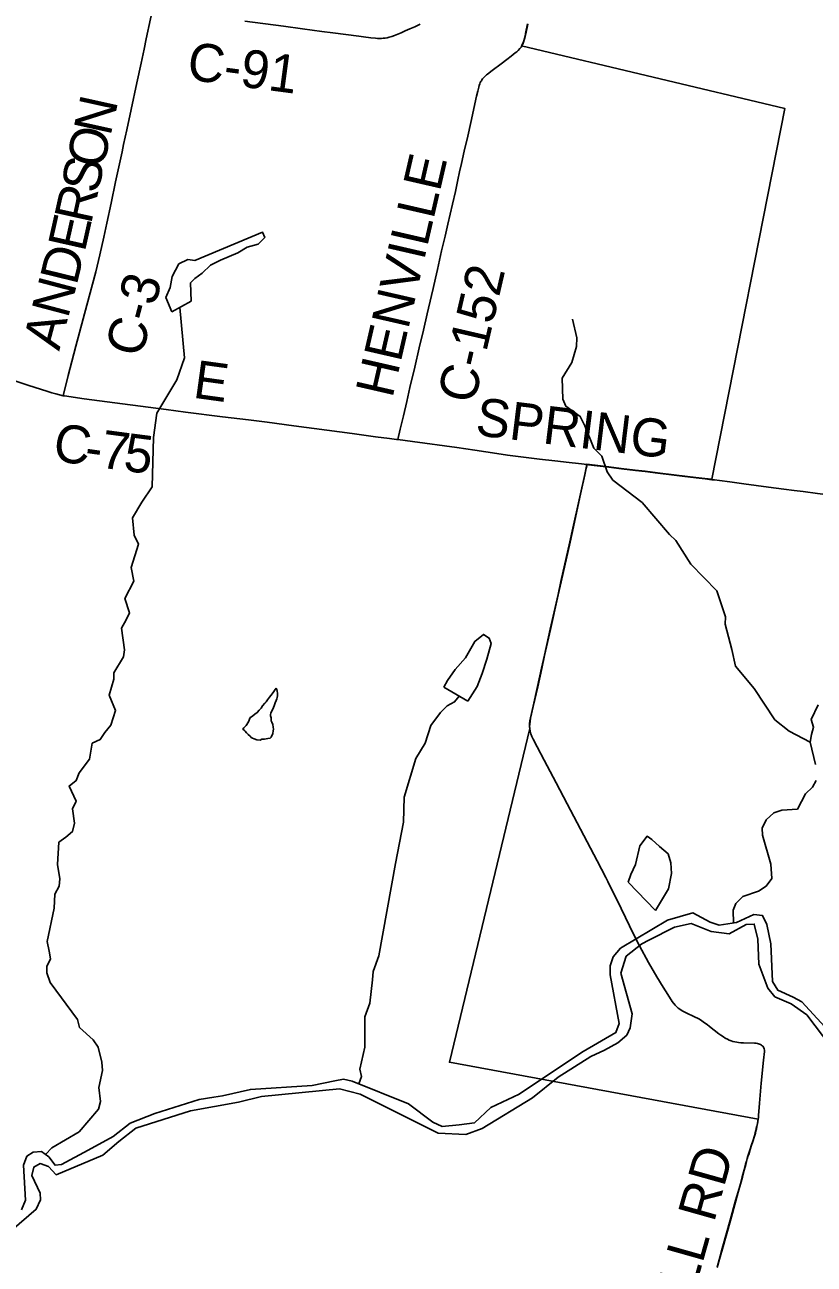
# Model space of a CAD drawing. Extents: x 0 to 34, y 0 to 22.
# Drawn here: x 12.815 to 13.996, y 15.23 to 17.083 of the extents above; entities that cross this region are included whole.
import ezdxf

# ---------------------------------------------------------------- set-up
doc = ezdxf.new("R2010")
doc.units = 0
for name, color, linetype in [('GM_X_Corporation', 7, 'Continuous'), ('GM_X_County_Road', 7, 'Continuous'), ('GM_X_County_Road_Text', 7, 'Continuous'), ('GM_X_Major_River', 7, 'Continuous'), ('GM_X_Minor_Lake', 7, 'Continuous'), ('GM_X_Minor_River', 7, 'Continuous'), ('GM_X_Township_Road', 7, 'Continuous'), ('GM_X_Township_Road_Text', 7, 'Continuous')]:
    doc.layers.add(name, color=color, linetype=linetype)

msp = doc.modelspace()

# ---------------------------------------------------------------- linework, layer by layer
at = {"layer": 'GM_X_Corporation'}
for points in [[(13.5672, 17.0847), (13.5643, 17.0702), (13.5635, 17.0666), (13.5626, 17.063), (13.561, 17.0578), (13.56, 17.0552), (13.5586, 17.0528), (13.5582, 17.0521), (13.952, 16.9581), (13.8425, 16.4037), (13.8324, 16.4049), (13.8188, 16.4066), (13.8022, 16.4086), (13.7861, 16.4104), (13.7615, 16.4133), (13.743, 16.4156), (13.7282, 16.4175), (13.7072, 16.42), (13.6887, 16.4222), (13.656, 16.4263), (13.6548, 16.4207), (13.6527, 16.4109), (13.6463, 16.3819), (13.6341, 16.3261), (13.6305, 16.3103), (13.6171, 16.2509), (13.6128, 16.2315), (13.6011, 16.1794), (13.5925, 16.1406), (13.5882, 16.1212), (13.5822, 16.0939), (13.5756, 16.0642), (13.5715, 16.0467), (13.5708, 16.0423), (13.5703, 16.0382), (13.5701, 16.0344), (13.5704, 16.0309), (13.4503, 15.5319), (13.9118, 15.4465), (13.9115, 15.444), (13.9108, 15.4402), (13.9099, 15.4361), (13.9091, 15.4326), (13.9084, 15.4297), (13.9076, 15.4261), (13.9064, 15.4219), (13.9038, 15.4136), (13.902, 15.4083), (13.9, 15.4019), (13.8976, 15.3945), (13.8965, 15.3913), (13.8955, 15.3879), (13.8943, 15.3838), (13.8931, 15.3796), (13.8909, 15.371), (13.8881, 15.3606), (13.8853, 15.35), (13.882, 15.3381), (13.8783, 15.3249), (13.8701, 15.2957), (13.8647, 15.2762), (13.8583, 15.2533), (13.8551, 15.2416), (13.8507, 15.2254)], [(13.8507, 15.2254), (13.8551, 15.2416), (13.8583, 15.2533), (13.8647, 15.2762), (13.8701, 15.2957), (13.8783, 15.3249), (13.882, 15.3381), (13.8853, 15.35), (13.8881, 15.3606), (13.8909, 15.371), (13.8931, 15.3796), (13.8943, 15.3838), (13.8955, 15.3879), (13.8965, 15.3913), (13.8976, 15.3945), (13.9, 15.4019), (13.902, 15.4083), (13.9038, 15.4136), (13.9064, 15.4219), (13.9076, 15.4261), (13.9084, 15.4297), (13.9091, 15.4326), (13.9099, 15.4361), (13.9108, 15.4402), (13.9115, 15.444), (13.9118, 15.4465), (13.4503, 15.5319), (13.5704, 16.0309), (13.5701, 16.0344), (13.5703, 16.0382), (13.5708, 16.0423), (13.5715, 16.0467), (13.5756, 16.0642), (13.5822, 16.0939), (13.5882, 16.1212), (13.5925, 16.1406), (13.6011, 16.1794), (13.6128, 16.2315), (13.6171, 16.2509), (13.6305, 16.3103), (13.6341, 16.3261), (13.6463, 16.3819), (13.6527, 16.4109), (13.6548, 16.4207), (13.656, 16.4263), (13.6887, 16.4222), (13.7072, 16.42), (13.7282, 16.4175), (13.743, 16.4156), (13.7615, 16.4133), (13.7861, 16.4104), (13.8022, 16.4086), (13.8188, 16.4066), (13.8324, 16.4049), (13.8425, 16.4037), (13.952, 16.9581), (13.5582, 17.0521), (13.5586, 17.0528), (13.56, 17.0552), (13.561, 17.0578), (13.5626, 17.063), (13.5635, 17.0666), (13.5643, 17.0702), (13.5672, 17.0847)]]:
    msp.add_lwpolyline(points, dxfattribs=at)
at = {"layer": 'GM_X_County_Road'}
msp.add_line((13.8428, 16.4031), (13.8466, 16.4027), dxfattribs=at)
for points in [[(12.8726, 16.5287), (12.8803, 16.559), (12.8858, 16.58), (12.8919, 16.6027), (12.9084, 16.6639), (12.9215, 16.7138), (12.9277, 16.7392), (12.9338, 16.7657), (12.9383, 16.7865), (12.9445, 16.8164), (12.9512, 16.8485), (12.9608, 16.8935), (12.9631, 16.9044), (12.9678, 16.9263), (12.9743, 16.9566), (12.9831, 16.9967), (12.9895, 17.0258), (12.994, 17.0471), (12.9971, 17.0623), (13.0032, 17.0921), (13.0067, 17.1083)], [(13.1445, 17.089), (13.2024, 17.0814), (13.2307, 17.0776), (13.2596, 17.0736), (13.2762, 17.0714), (13.2954, 17.0691), (13.3151, 17.0664), (13.3218, 17.0654), (13.3329, 17.064), (13.3397, 17.0633), (13.3429, 17.0631), (13.3463, 17.0629), (13.3487, 17.063), (13.3513, 17.0633), (13.3545, 17.0636), (13.3573, 17.0641), (13.3603, 17.0649), (13.364, 17.0661), (13.3684, 17.0676), (13.3782, 17.0715), (13.3844, 17.0742), (13.3912, 17.0773), (13.3986, 17.0806), (13.4065, 17.0841)], [(13.3732, 16.4631), (13.3768, 16.4784), (13.3815, 16.4984), (13.3866, 16.5202), (13.3913, 16.5408), (13.3986, 16.5716), (13.4053, 16.6001), (13.4114, 16.6267), (13.4172, 16.6509), (13.4237, 16.6787), (13.4261, 16.689), (13.4296, 16.7047), (13.4324, 16.7175), (13.4386, 16.7454), (13.4438, 16.7672), (13.4481, 16.7853), (13.4549, 16.8149), (13.4592, 16.8343), (13.463, 16.8513), (13.4656, 16.8634), (13.4685, 16.8761), (13.4726, 16.8943), (13.4777, 16.9166), (13.4825, 16.9375), (13.4909, 16.9768), (13.4927, 16.9842), (13.4942, 16.9901), (13.4948, 16.9925), (13.4956, 16.9949), (13.4965, 16.997), (13.4973, 16.9984), (13.4981, 16.9998), (13.499, 17.0011), (13.5, 17.0025), (13.501, 17.0036), (13.5021, 17.0049), (13.5032, 17.006), (13.5047, 17.0074), (13.5059, 17.0085), (13.5073, 17.0098), (13.5142, 17.0152), (13.5277, 17.0251), (13.5362, 17.0314), (13.5428, 17.0366), (13.5485, 17.0413), (13.551, 17.0432), (13.5532, 17.0452), (13.5557, 17.0479), (13.5575, 17.05), (13.5584, 17.0515), (13.5588, 17.0523), (13.5602, 17.0546), (13.5613, 17.0572), (13.5628, 17.0625), (13.5638, 17.0661), (13.5645, 17.0697), (13.5674, 17.0842)], [(12.7989, 16.5513), (12.8202, 16.5445), (12.8402, 16.538), (12.8482, 16.5354), (12.8558, 16.5331), (12.8618, 16.5315), (12.8726, 16.5287), (12.8746, 16.5284)], [(12.8746, 16.5284), (12.9042, 16.5241), (12.9614, 16.5164), (13.0267, 16.508), (13.0556, 16.5042), (13.111, 16.4972), (13.1499, 16.4925), (13.1776, 16.4891), (13.2177, 16.4838), (13.2669, 16.4773), (13.3051, 16.4721), (13.3396, 16.4674), (13.3605, 16.4647), (13.3712, 16.4633)], [(13.3712, 16.4633), (13.3732, 16.4631), (13.395, 16.4602), (13.4614, 16.4512), (13.4883, 16.4471), (13.5212, 16.4423), (13.5374, 16.44), (13.5849, 16.434), (13.6077, 16.4314), (13.6293, 16.429), (13.6434, 16.4273), (13.6562, 16.4257), (13.6582, 16.4255)], [(13.6582, 16.4255), (13.6889, 16.4217), (13.7075, 16.4195), (13.7284, 16.4169), (13.7432, 16.4151), (13.7617, 16.4128), (13.7864, 16.4099), (13.8024, 16.408), (13.8191, 16.406), (13.8326, 16.4044), (13.8428, 16.4031)], [(13.8466, 16.4027), (13.8542, 16.4017), (13.8696, 16.3998), (13.8905, 16.397), (13.909, 16.3944), (13.9274, 16.3919), (13.9502, 16.389), (13.9656, 16.3871), (13.9792, 16.3854), (14.0007, 16.3824), (14.0354, 16.378), (14.082, 16.3721), (14.1408, 16.3651), (14.1684, 16.3616), (14.1892, 16.3588), (14.2205, 16.3544), (14.241, 16.3518), (14.2712, 16.348), (14.3225, 16.3416)]]:
    msp.add_lwpolyline(points, dxfattribs=at)
at = {"layer": 'GM_X_Major_River'}
for points in [[(12.7962, 15.2805), (12.8327, 15.3119), (12.8391, 15.3262), (12.8382, 15.3361), (12.8262, 15.3626), (12.8288, 15.3751), (12.8384, 15.3802), (12.8509, 15.3761), (12.8624, 15.3637), (12.9319, 15.3929), (12.9563, 15.4133), (12.9814, 15.4332), (13.0634, 15.4591), (13.1348, 15.4723), (13.1696, 15.4806), (13.2858, 15.492), (13.3171, 15.484), (13.328, 15.4788), (13.4336, 15.4258), (13.4747, 15.4237), (13.4992, 15.433), (13.5744, 15.4788), (13.6131, 15.5095), (13.6617, 15.5403), (13.6821, 15.5501), (13.7021, 15.5607), (13.7157, 15.5725), (13.7208, 15.5831), (13.7236, 15.6043), (13.7068, 15.6651), (13.7146, 15.6904), (13.7382, 15.7089), (13.7486, 15.7144), (13.7867, 15.734), (13.8119, 15.7395), (13.8416, 15.7274), (13.8685, 15.7241), (13.8939, 15.738), (13.9061, 15.7385), (13.9117, 15.7159), (13.9131, 15.6783), (13.9263, 15.6426), (13.9371, 15.6298), (13.9615, 15.6193), (13.9847, 15.6028), (14.0205, 15.5556)], [(12.8106, 15.3109), (12.8167, 15.3256), (12.8137, 15.3778), (12.8185, 15.3913), (12.8282, 15.3972), (12.8404, 15.3984), (12.8512, 15.3902), (12.8608, 15.3778), (12.8703, 15.3791), (12.91, 15.4003), (12.9477, 15.4207), (12.9729, 15.4406), (13.0101, 15.4554), (13.0763, 15.4759), (13.0981, 15.4796), (13.111, 15.4815), (13.1527, 15.4912), (13.2452, 15.4971), (13.2788, 15.5039), (13.2918, 15.5063), (13.305, 15.5037), (13.389, 15.4698), (13.4253, 15.4424), (13.4396, 15.4359), (13.4651, 15.438), (13.4876, 15.4413), (13.5121, 15.4643), (13.5547, 15.4839), (13.6404, 15.5416), (13.6501, 15.5478), (13.6994, 15.5763), (13.7043, 15.5899), (13.6907, 15.6628), (13.6907, 15.6762), (13.6952, 15.6897), (13.7061, 15.7024), (13.7763, 15.7445), (13.8145, 15.7554), (13.84, 15.7411), (13.8536, 15.737), (13.8796, 15.7406), (13.9057, 15.7529), (13.9186, 15.7511), (13.9251, 15.738), (13.9309, 15.709), (13.9334, 15.6527), (13.9415, 15.6396), (13.9644, 15.6292), (13.9772, 15.6224), (14.0462, 15.5474)]]:
    msp.add_lwpolyline(points, dxfattribs=at)
at = {"layer": 'GM_X_Minor_Lake'}
for points in [[(13.0644, 16.67), (13.0631, 16.6974), (13.0697, 16.7041), (13.0805, 16.7118), (13.0933, 16.7241), (13.1079, 16.7313), (13.1339, 16.7425), (13.1478, 16.7509), (13.1642, 16.7551), (13.1742, 16.7655), (13.171, 16.7731), (13.0699, 16.7311), (13.0593, 16.7324), (13.0459, 16.7259), (13.0356, 16.7068), (13.033, 16.6905), (13.0262, 16.6755), (13.0353, 16.654)], [(13.0353, 16.654), (13.0644, 16.67)], [(13.4778, 16.0718), (13.4919, 16.0936), (13.4995, 16.1131), (13.5064, 16.1346), (13.5126, 16.158), (13.5098, 16.1661), (13.5015, 16.1716), (13.4884, 16.1613), (13.4742, 16.1365), (13.4591, 16.119), (13.4473, 16.1026), (13.4418, 16.0928)], [(13.1915, 16.0911), (13.1853, 16.0828), (13.1815, 16.0779), (13.1784, 16.0737), (13.1761, 16.0711), (13.1742, 16.0688), (13.1711, 16.065), (13.1688, 16.0616), (13.1658, 16.0586), (13.1631, 16.0548), (13.1593, 16.0526), (13.1566, 16.0499), (13.1543, 16.0484), (13.1524, 16.0473), (13.1501, 16.0409), (13.1462, 16.0356), (13.1431, 16.0318), (13.1416, 16.0299), (13.1435, 16.0287), (13.145, 16.0268), (13.1469, 16.0245), (13.1495, 16.0222), (13.1522, 16.0196), (13.1541, 16.0176), (13.156, 16.0165), (13.1586, 16.0157), (13.1624, 16.0142), (13.1674, 16.0134), (13.1697, 16.0149), (13.1738, 16.0152), (13.1788, 16.0159), (13.1822, 16.0163), (13.1837, 16.0182), (13.1861, 16.0235), (13.1868, 16.0277), (13.1872, 16.0299), (13.1869, 16.033), (13.1865, 16.0368), (13.185, 16.0406), (13.1839, 16.0425), (13.1836, 16.0471), (13.1828, 16.0497), (13.1828, 16.0516), (13.1832, 16.0543), (13.1851, 16.0581), (13.1871, 16.0626), (13.1882, 16.0649), (13.1898, 16.0695), (13.1913, 16.0729), (13.1925, 16.0755), (13.1929, 16.0774), (13.1933, 16.0797), (13.1933, 16.0839), (13.1929, 16.0869), (13.1922, 16.0892), (13.1915, 16.0911)], [(13.4778, 16.0718), (13.4418, 16.0928)], [(13.7587, 15.759), (13.778, 15.7913), (13.7823, 15.814), (13.7815, 15.8299), (13.7772, 15.8433), (13.7646, 15.8543), (13.753, 15.8648), (13.7459, 15.8699), (13.735, 15.8553), (13.7287, 15.8278), (13.7215, 15.8127), (13.7175, 15.8014)], [(13.7175, 15.8014), (13.7587, 15.759)]]:
    msp.add_lwpolyline(points, dxfattribs=at)
at = {"layer": 'GM_X_Minor_River'}
for points in [[(12.8463, 15.3939), (12.856, 15.4036), (12.8967, 15.4277), (12.9259, 15.4616), (12.9284, 15.4733), (12.9262, 15.4943), (12.9317, 15.5196), (12.9305, 15.5322), (12.9252, 15.5544), (12.9175, 15.5656), (12.897, 15.5839), (12.8943, 15.5957), (12.8533, 15.651), (12.8483, 15.6656), (12.8485, 15.6751), (12.8541, 15.6867), (12.8517, 15.6978), (12.8489, 15.7123), (12.8595, 15.7622), (12.8603, 15.7831), (12.867, 15.7951), (12.868, 15.8061), (12.8643, 15.8275), (12.8665, 15.8609), (12.8766, 15.8686), (12.8866, 15.8767), (12.8899, 15.8892), (12.8866, 15.9109), (12.8921, 15.9222), (12.8816, 15.9449), (12.8924, 15.953), (12.8968, 15.9646), (12.9124, 15.9852), (12.9164, 16.009), (12.9282, 16.0144), (12.9353, 16.0249), (12.9439, 16.0361), (12.9512, 16.058), (12.9414, 16.081), (12.9488, 16.1048), (12.9486, 16.1143), (12.9628, 16.1382), (12.9645, 16.1485), (12.9599, 16.1809), (12.967, 16.1936), (12.9718, 16.2041), (12.965, 16.2252), (12.9785, 16.2511), (12.9747, 16.2717), (12.9853, 16.3068), (12.9792, 16.3202), (12.9767, 16.3461), (12.9905, 16.3694), (13.0061, 16.3925), (13.0077, 16.4662), (13.0127, 16.5026), (13.0426, 16.5524), (13.0543, 16.5852), (13.0473, 16.6606)], [(13.9895, 16.0105), (13.9583, 16.0268), (13.9371, 16.044), (13.9062, 16.0907), (13.8781, 16.1244), (13.8725, 16.1492), (13.8627, 16.1871), (13.8633, 16.1981), (13.8501, 16.2371), (13.8115, 16.2768), (13.7891, 16.3123), (13.7795, 16.3212), (13.7387, 16.3689), (13.6947, 16.4026), (13.6862, 16.4146), (13.678, 16.4383), (13.6661, 16.4504), (13.6528, 16.4838), (13.6459, 16.4976), (13.6246, 16.5129), (13.6199, 16.5233), (13.619, 16.5548), (13.6332, 16.5784), (13.6401, 16.6022), (13.6408, 16.6151), (13.6342, 16.643)], [(13.3147, 15.4998), (13.3189, 15.5106), (13.3165, 15.5213), (13.3241, 15.5545), (13.3239, 15.5997), (13.3315, 15.6201), (13.3353, 15.655), (13.3363, 15.6675), (13.3448, 15.6908), (13.3698, 15.8293), (13.3817, 15.891), (13.3825, 15.9282), (13.4001, 15.9859), (13.4142, 16.0091), (13.4224, 16.0355), (13.4372, 16.0549), (13.4469, 16.065), (13.458, 16.0708), (13.4647, 16.0795)], [(13.9979, 15.9772), (13.9895, 16.0105), (13.9916, 16.0222), (13.9949, 16.0328), (13.9914, 16.0446), (14.0017, 16.0664)], [(13.8749, 15.74), (13.8748, 15.7594), (13.8785, 15.7695), (13.8889, 15.7796), (13.9123, 15.7878), (13.9238, 15.7951), (13.9324, 15.8067), (13.931, 15.8283), (13.9182, 15.8716), (13.9181, 15.8818), (13.924, 15.8942), (13.9352, 15.9046), (13.9475, 15.9089), (13.9706, 15.9103), (13.9825, 15.9332), (13.9934, 15.9432), (13.9985, 15.9533)]]:
    msp.add_lwpolyline(points, dxfattribs=at)
at = {"layer": 'GM_X_Township_Road'}
for points in [[(13.5706, 16.0304), (13.5703, 16.0339), (13.5705, 16.0377), (13.571, 16.0417), (13.5717, 16.0462), (13.5758, 16.0637), (13.5824, 16.0934), (13.5885, 16.1206), (13.5927, 16.1401), (13.6014, 16.1789), (13.613, 16.231), (13.6173, 16.2504), (13.6307, 16.3098), (13.6343, 16.3255), (13.6465, 16.3813), (13.653, 16.4104), (13.655, 16.4202), (13.6562, 16.4257)], [(13.6841, 15.8083), (13.6711, 15.8329), (13.6265, 15.9183), (13.61, 15.9496), (13.5919, 15.9836), (13.5814, 16.0034), (13.5755, 16.0149), (13.5736, 16.0191), (13.5722, 16.0228), (13.5712, 16.027), (13.5706, 16.0304)], [(13.7881, 15.6171), (13.7836, 15.6229), (13.7769, 15.6333), (13.77, 15.6443), (13.7607, 15.6598), (13.7482, 15.6812), (13.7347, 15.7057), (13.7261, 15.7222), (13.707, 15.762), (13.6874, 15.8022), (13.6841, 15.8083)], [(13.9154, 15.5583), (13.9139, 15.5589), (13.9124, 15.5594), (13.9108, 15.5598), (13.9088, 15.5602), (13.9064, 15.5605), (13.8902, 15.5607), (13.8861, 15.561), (13.8828, 15.5613), (13.88, 15.5618), (13.8771, 15.5623), (13.8743, 15.563), (13.8714, 15.5639), (13.8686, 15.565), (13.8659, 15.5663), (13.8628, 15.5679), (13.86, 15.5696), (13.8563, 15.5721), (13.853, 15.5745), (13.8394, 15.5854), (13.8358, 15.5883), (13.8319, 15.591), (13.8277, 15.5939), (13.824, 15.5961), (13.8212, 15.5979), (13.818, 15.5995), (13.8033, 15.6061), (13.8013, 15.6071), (13.7993, 15.6082), (13.7968, 15.6096), (13.7946, 15.6111), (13.7924, 15.6128), (13.7904, 15.6147), (13.7881, 15.6171)], [(13.9121, 15.446), (13.9124, 15.4499), (13.9126, 15.4522), (13.914, 15.4706), (13.9165, 15.5007), (13.92, 15.5349), (13.9212, 15.548), (13.9213, 15.5498), (13.921, 15.5517), (13.9205, 15.5534), (13.9199, 15.5545), (13.9189, 15.5557), (13.9179, 15.5565), (13.9169, 15.5574), (13.9154, 15.5583)], [(13.8509, 15.2248), (13.8553, 15.241), (13.8586, 15.2528), (13.8649, 15.2756), (13.8704, 15.2951), (13.8786, 15.3244), (13.8822, 15.3375), (13.8855, 15.3495), (13.8883, 15.36), (13.8911, 15.3704), (13.8934, 15.3791), (13.8945, 15.3833), (13.8957, 15.3874), (13.8967, 15.3907), (13.8978, 15.394), (13.9002, 15.4014), (13.9022, 15.4078), (13.904, 15.4131), (13.9066, 15.4213), (13.9078, 15.4256), (13.9087, 15.4291), (13.9093, 15.4321), (13.9101, 15.4355), (13.911, 15.4397), (13.9117, 15.4434), (13.9121, 15.446)]]:
    msp.add_lwpolyline(points, dxfattribs=at)

# ---------------------------------------------------------------- texts
at = {"layer": 'GM_X_County_Road_Text'}
for s, height, rotation, p in [('C-91', 0.05682, 352.4491, (13.0563, 17.0019)), ('N', 0.0568, 77.5297, (12.9435, 16.9157)), ('O', 0.0568, 77.5312, (12.9327, 16.8668)), ('HENVILLE', 0.05682, 77.0564, (13.365, 16.5238)), ('S', 0.0568, 77.5335, (12.9244, 16.8294)), ('R', 0.0568, 77.5325, (12.9144, 16.7838)), ('E', 0.0568, 77.3532, (12.905, 16.7422)), ('D', 0.0568, 76.2168, (12.8928, 16.6924)), ('C-152', 0.05682, 76.9643, (13.4873, 16.5147)), ('N', 0.0568, 75.1778, (12.8798, 16.643)), ('C-3', 0.05682, 75.1859, (12.9898, 16.5841)), ('A', 0.0568, 75.0674, (12.8668, 16.5946)), ('E', 0.0568, 352.1845, (13.0656, 16.5259)), ('SPRING', 0.05682, 353.0415, (13.4878, 16.4699)), ('C', 0.0568, 350.5845, (12.8554, 16.4326)), ('7', 0.0568, 352.4257, (12.9265, 16.4214)), ('5', 0.0568, 352.5432, (12.9614, 16.4168)), ('-', 0.0568, 352.0202, (12.903, 16.4247))]:
    msp.add_text(s, height=height, rotation=rotation, dxfattribs=at).set_placement(p)
at = {"layer": 'GM_X_Township_Road_Text'}
msp.add_text('ENGLE MILL RD', height=0.056818, rotation=74.2509, dxfattribs=at).set_placement((13.7186, 14.8399))

doc.saveas('drawing.dxf')
